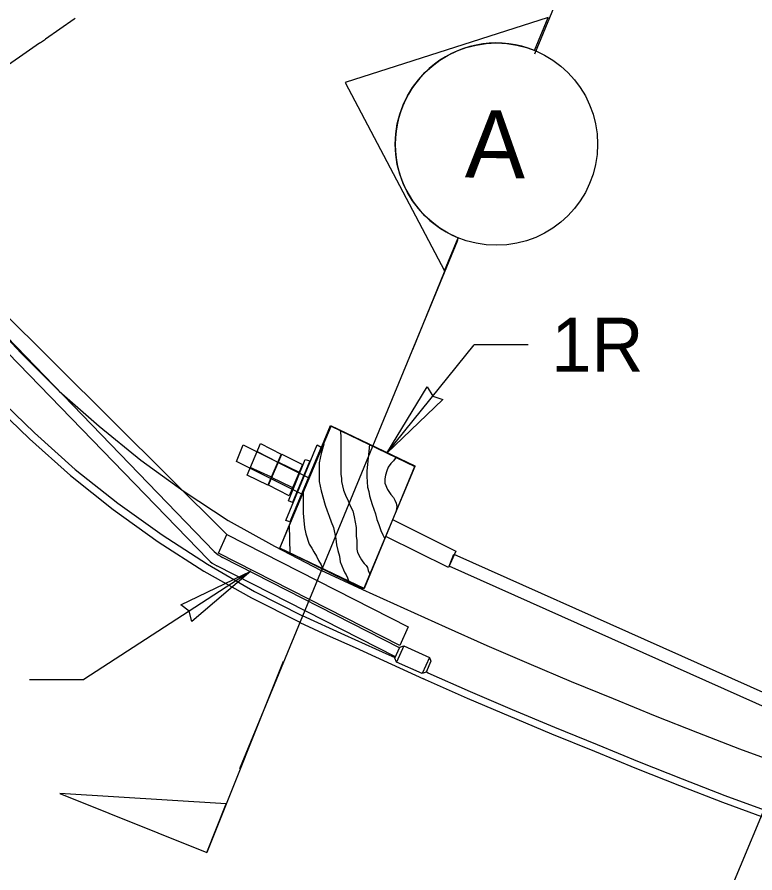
# Model space of a CAD drawing. Extents: x 1312564.2 to 1312581.5, y 1207298.4 to 1207352.6.
# Drawn here: x 1312567.2 to 1312568.294, y 1207329.685 to 1207330.955 of the extents above; entities that cross this region are included whole.
import ezdxf

# ---------------------------------------------------------------- set-up
doc = ezdxf.new("R2010")
doc.units = 0
for name, color, linetype in [('Default', 7, 'Continuous'), ('Level 15', 7, 'Continuous'), ('Level 16', 7, 'Continuous'), ('Level 20', 7, 'Continuous'), ('Level 3', 7, 'Continuous'), ('Level 6', 7, 'Continuous'), ('Level 9', 7, 'Continuous')]:
    doc.layers.add(name, color=color, linetype=linetype)

msp = doc.modelspace()

# ---------------------------------------------------------------- linework, layer by layer
at = {"layer": 'Default'}
msp.add_arc((1312567.5273, 1207330.1977), 0.05, 225.1945, 242.9723, dxfattribs=at)
at = {"layer": 'Level 15'}
for p, q in [((1312567.7481, 1207330.3079), (1312567.8776, 1207330.4689)), ((1312567.958, 1207330.4689), (1312567.8776, 1207330.4689)), ((1312567.7677, 1207330.0188), (1312567.5046, 1207330.1531)), ((1312567.5463, 1207330.1331), (1312567.2988, 1207329.9721)), ((1312567.761, 1207330.0056), (1312567.4958, 1207330.1409)), ((1312567.2183, 1207329.9721), (1312567.2988, 1207329.9721)), ((1312568.3721, 1207329.9342), (1312568.101, 1207329.2858))]:
    msp.add_line(p, q, dxfattribs=at)
for points in [[(1312568.2739, 1207331.6432), (1312567.9672, 1207330.9001)], [(1312566.8583, 1207330.9982), (1312566.89, 1207330.9226), (1312566.9258, 1207330.8491), (1312566.9644, 1207330.7778), (1312567.0061, 1207330.7086), (1312567.0517, 1207330.6416), (1312567.1003, 1207330.5766), (1312567.1509, 1207330.5149), (1312567.2055, 1207330.4564), (1312567.262, 1207330.3999), (1312567.3216, 1207330.3478), (1312567.3831, 1207330.2977), (1312567.4476, 1207330.2509), (1312567.513, 1207330.2083), (1312567.5815, 1207330.17), (1312567.6509, 1207330.1338)], [(1312567.286, 1207330.9531), (1312567.2845, 1207330.952), (1312567.2841, 1207330.9517), (1312567.2417, 1207330.9221), (1312567.2417, 1207330.9221), (1312567.2402, 1207330.921), (1312567.2387, 1207330.92), (1312567.2372, 1207330.919), (1312567.2358, 1207330.918), (1312567.2344, 1207330.917), (1312567.2331, 1207330.9161), (1312567.2331, 1207330.9161), (1312566.8133, 1207330.6228)], [(1312567.8531, 1207330.6235), (1312567.5295, 1207329.8394)], [(1312567.6228, 1207330.2466), (1312567.5249, 1207330.2956), (1312567.5348, 1207330.3201), (1312567.6332, 1207330.271)], [(1312567.5557, 1207330.3105), (1312567.5864, 1207330.2946)], [(1312567.5448, 1207330.2871), (1312567.5755, 1207330.2733)], [(1312567.5874, 1207330.2946), (1312567.6182, 1207330.2796)], [(1312567.5765, 1207330.2722), (1312567.6073, 1207330.2573)], [(1312567.7563, 1207330.2095), (1312567.8503, 1207330.1626), (1312567.8394, 1207330.1381), (1312567.7478, 1207330.184)], [(1312568.4628, 1207329.8622), (1312567.8404, 1207330.1402), (1312567.8473, 1207330.1583), (1312568.4677, 1207329.8814)], [(1312568.3354, 1207329.8453), (1312568.2719, 1207329.8688), (1312568.2094, 1207329.8932), (1312568.1469, 1207329.9177), (1312568.0844, 1207329.9433), (1312568.0219, 1207329.9688), (1312567.9594, 1207329.9954), (1312567.8969, 1207330.022), (1312567.8354, 1207330.0497), (1312567.7739, 1207330.0774), (1312567.7124, 1207330.1051), (1312567.6509, 1207330.1338)]]:
    msp.add_lwpolyline(points, dxfattribs=at)
for points in [[(1312567.7481, 1207330.3079), (1312567.808, 1207330.4063), (1312567.8164, 1207330.3928), (1312567.8313, 1207330.3876)], [(1312567.5408, 1207330.2754), (1312567.5606, 1207330.3222), (1312567.5914, 1207330.3063), (1312567.5716, 1207330.2605)], [(1312567.645, 1207330.3201), (1312567.6509, 1207330.3169), (1312567.6043, 1207330.2062), (1312567.5983, 1207330.2083)], [(1312567.5725, 1207330.2605), (1312567.5924, 1207330.3063), (1312567.6231, 1207330.2914), (1312567.6033, 1207330.2445)], [(1312567.6083, 1207330.2349), (1312567.6023, 1207330.2371), (1312567.6271, 1207330.2988), (1312567.634, 1207330.2967)], [(1312567.7797, 1207330.0501), (1312567.7674, 1207330.0226), (1312567.4986, 1207330.1597), (1312567.5109, 1207330.1872)], [(1312567.5463, 1207330.1331), (1312567.4589, 1207330.058), (1312567.4551, 1207330.0734), (1312567.4425, 1207330.083)]]:
    msp.add_lwpolyline(points, close=True, dxfattribs=at)
at = {"layer": 'Level 16'}
for points in [[(1312566.776, 1207331.0227), (1312566.8057, 1207330.9439), (1312566.8395, 1207330.8683), (1312566.8762, 1207330.7938), (1312566.9168, 1207330.7203), (1312566.9615, 1207330.6501), (1312567.0081, 1207330.582), (1312567.0577, 1207330.517), (1312567.1113, 1207330.4542), (1312567.1668, 1207330.3946), (1312567.2253, 1207330.3382), (1312567.2859, 1207330.2839), (1312567.3493, 1207330.2339), (1312567.4148, 1207330.187), (1312567.4823, 1207330.1434), (1312567.5517, 1207330.1029), (1312567.6231, 1207330.0668)], [(1312566.7653, 1207331.0188), (1312566.7951, 1207330.9399), (1312566.829, 1207330.863), (1312566.8668, 1207330.7872), (1312566.9076, 1207330.7146), (1312566.9513, 1207330.6441), (1312566.9991, 1207330.5758), (1312567.0498, 1207330.5096), (1312567.1025, 1207330.4467), (1312567.1593, 1207330.3858), (1312567.218, 1207330.3292), (1312567.2787, 1207330.2748), (1312567.3424, 1207330.2246), (1312567.409, 1207330.1765), (1312567.4767, 1207330.1327), (1312567.5474, 1207330.0932), (1312567.6189, 1207330.057)], [(1312567.619, 1207330.0569), (1312567.6598, 1207330.0377), (1312567.7014, 1207330.0196), (1312567.7431, 1207330.0005), (1312567.8025, 1207329.9732)], [(1312567.7607, 1207330.0041), (1312567.7471, 1207330.0103), (1312567.6856, 1207330.038), (1312567.6231, 1207330.0668)], [(1312568.3136, 1207329.7761), (1312568.2501, 1207329.7996), (1312568.1866, 1207329.8241), (1312568.1231, 1207329.8496), (1312568.0606, 1207329.8751), (1312567.9971, 1207329.9007), (1312567.9346, 1207329.9273), (1312567.8721, 1207329.9539), (1312567.8096, 1207329.9816), (1312567.807, 1207329.9828)], [(1312568.3099, 1207329.7662), (1312568.2463, 1207329.7896), (1312568.1827, 1207329.8142), (1312568.1191, 1207329.8398), (1312568.0566, 1207329.8653), (1312567.9931, 1207329.8909), (1312567.8679, 1207329.9442), (1312567.8053, 1207329.9719), (1312567.8025, 1207329.9732)]]:
    msp.add_lwpolyline(points, dxfattribs=at)
at = {"layer": 'Level 3'}
for p, q in [((1312566.9527, 1207330.7201), (1312567.4921, 1207330.1621)), ((1312567.5109, 1207330.1872), (1312566.9657, 1207330.7293)), ((1312567.4832, 1207330.15), (1312566.9396, 1207330.7108))]:
    msp.add_line(p, q, dxfattribs=at)
msp.add_lwpolyline([(1312567.5894, 1207330.1668), (1312567.6648, 1207330.3488), (1312567.7898, 1207330.2892), (1312567.7144, 1207330.1072)], close=True, dxfattribs=at)
for points in [[(1312567.7134, 1207330.1061), (1312567.5894, 1207330.1668), (1312567.6658, 1207330.3478), (1312567.7898, 1207330.2882), (1312567.7134, 1207330.1061)], [(1312567.6787, 1207330.3425), (1312567.6797, 1207330.3339), (1312567.6797, 1207330.3254), (1312567.6797, 1207330.3158), (1312567.6797, 1207330.3073), (1312567.6797, 1207330.2935), (1312567.6797, 1207330.2871), (1312567.6797, 1207330.2818), (1312567.6797, 1207330.2765), (1312567.6807, 1207330.2711), (1312567.6807, 1207330.2658), (1312567.6837, 1207330.253), (1312567.6866, 1207330.2456), (1312567.6906, 1207330.2371), (1312567.6936, 1207330.2296), (1312567.6975, 1207330.2222), (1312567.6995, 1207330.2137), (1312567.7025, 1207330.1977), (1312567.7025, 1207330.1913), (1312567.7025, 1207330.1849), (1312567.7035, 1207330.1785), (1312567.7035, 1207330.1721), (1312567.7035, 1207330.1657), (1312567.7045, 1207330.1604), (1312567.7085, 1207330.153), (1312567.7104, 1207330.1498), (1312567.7124, 1207330.1466), (1312567.7144, 1207330.1445), (1312567.7174, 1207330.1413), (1312567.7194, 1207330.1381), (1312567.7204, 1207330.1338), (1312567.7223, 1207330.1296)], [(1312567.6549, 1207330.3212), (1312567.6509, 1207330.3073), (1312567.6479, 1207330.2935), (1312567.6479, 1207330.2796), (1312567.6479, 1207330.2658), (1312567.6509, 1207330.252), (1312567.6569, 1207330.2307), (1312567.6598, 1207330.2222), (1312567.6628, 1207330.2147), (1312567.6658, 1207330.2062), (1312567.6688, 1207330.1977), (1312567.6727, 1207330.1807), (1312567.6737, 1207330.1721), (1312567.6757, 1207330.1636), (1312567.6777, 1207330.1551), (1312567.6787, 1207330.1466), (1312567.6837, 1207330.1349), (1312567.6856, 1207330.1306), (1312567.6876, 1207330.1274), (1312567.6896, 1207330.1232), (1312567.6906, 1207330.12), (1312567.6926, 1207330.1157)], [(1312567.7223, 1207330.3212), (1312567.7213, 1207330.3105), (1312567.7204, 1207330.3009), (1312567.7194, 1207330.2914), (1312567.7184, 1207330.2818), (1312567.7184, 1207330.2733), (1312567.7194, 1207330.2573), (1312567.7213, 1207330.2509), (1312567.7223, 1207330.2445), (1312567.7243, 1207330.2381), (1312567.7263, 1207330.2317), (1312567.7313, 1207330.2179), (1312567.7333, 1207330.2094), (1312567.7362, 1207330.2019), (1312567.7392, 1207330.1934), (1312567.7422, 1207330.187), (1312567.7452, 1207330.1807)], [(1312567.762, 1207330.302), (1312567.7581, 1207330.2967), (1312567.7541, 1207330.2924), (1312567.7501, 1207330.2871), (1312567.7481, 1207330.2818), (1312567.7461, 1207330.2754), (1312567.7452, 1207330.2701), (1312567.7452, 1207330.2637), (1312567.7491, 1207330.2541), (1312567.7511, 1207330.2509), (1312567.7541, 1207330.2466), (1312567.7581, 1207330.2424), (1312567.76, 1207330.2381), (1312567.762, 1207330.2339), (1312567.763, 1207330.2286), (1312567.762, 1207330.2222)], [(1312567.6241, 1207330.2498), (1312567.6241, 1207330.2403), (1312567.6241, 1207330.2296), (1312567.6241, 1207330.219), (1312567.6251, 1207330.2083), (1312567.6261, 1207330.1977), (1312567.6281, 1207330.1881), (1312567.6331, 1207330.1732), (1312567.637, 1207330.1668), (1312567.64, 1207330.1615), (1312567.644, 1207330.1551), (1312567.6469, 1207330.1487), (1312567.6509, 1207330.1423), (1312567.6539, 1207330.1349)], [(1312567.6033, 1207330.2009), (1312567.6043, 1207330.1594)]]:
    msp.add_lwpolyline(points, dxfattribs=at)
at = {"layer": 'Level 6'}
for p, q in [((1312567.7732, 1207330.0221), (1312567.7624, 1207329.998)), ((1312567.8113, 1207330.005), (1312567.8005, 1207329.9809))]:
    msp.add_line(p, q, dxfattribs=at)
msp.add_lwpolyline([(1312567.7602, 1207330.0038), (1312567.7674, 1207330.0199), (1312567.7732, 1207330.0221), (1312567.8113, 1207330.005), (1312567.8135, 1207329.9992), (1312567.8063, 1207329.9831), (1312567.8005, 1207329.9809), (1312567.7624, 1207329.998)], close=True, dxfattribs=at)
msp.add_arc((1312567.5185, 1207330.1855), 0.05, 225.1945, 242.9723, dxfattribs=at)
at = {"layer": 'Level 9'}
for p, q in [((1312567.9875, 1207330.9546), (1312567.6861, 1207330.8581)), ((1312567.9674, 1207330.9055), (1312567.9875, 1207330.9546)), ((1312567.6861, 1207330.8581), (1312567.8339, 1207330.5783)), ((1312567.854, 1207330.6275), (1312567.7861, 1207330.4612)), ((1312567.8339, 1207330.5783), (1312567.854, 1207330.6275)), ((1312567.5945, 1207329.9991), (1312567.4812, 1207329.7157))]:
    msp.add_line(p, q, dxfattribs=at)
msp.add_lwpolyline([(1312567.51, 1207329.7878), (1312567.2633, 1207329.8028), (1312567.4812, 1207329.7156)], close=True, dxfattribs=at)
msp.add_circle((1312567.9107, 1207330.7665), 0.1501, dxfattribs=at)
msp.add_arc((1312567.9107, 1207330.7665), 0.1501, 67.7988, 247.8032, dxfattribs=at)

# ---------------------------------------------------------------- texts
at = {"layer": 'Level 20'}
msp.add_text('A', height=0.1001, rotation=359.1596, dxfattribs=at).set_placement((1312567.8637, 1207330.7171))
msp.add_text('1R', height=0.08008, dxfattribs=at).set_placement((1312567.992, 1207330.4288))

doc.saveas('drawing.dxf')
